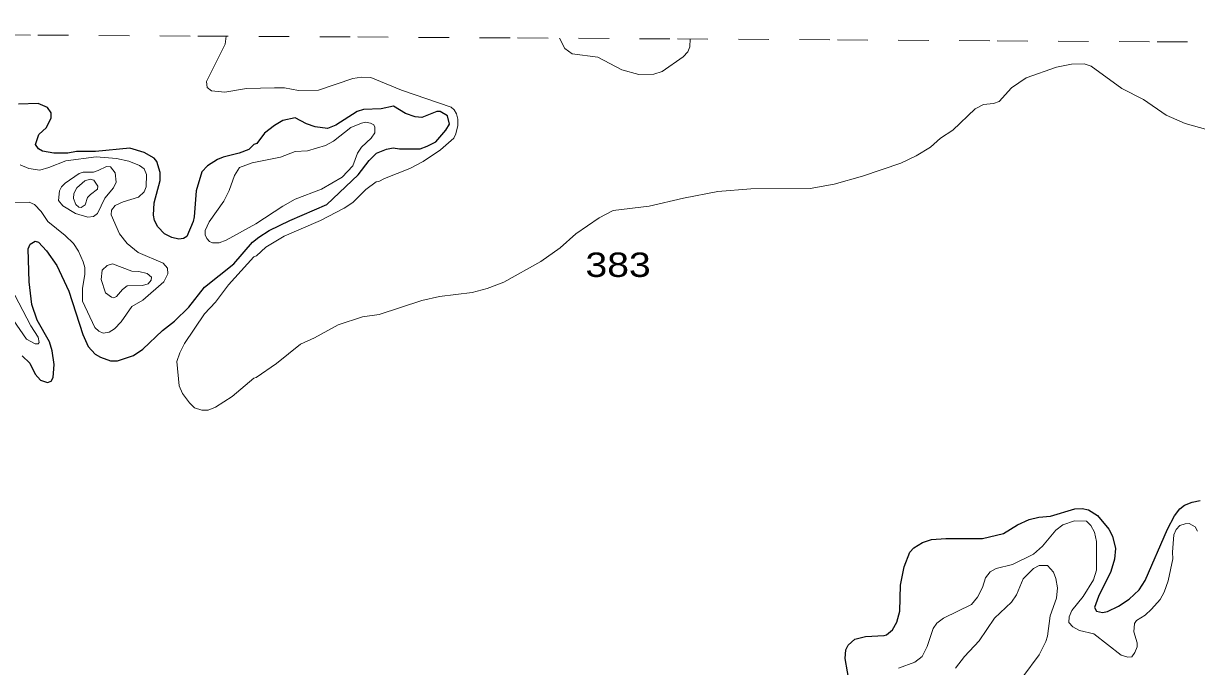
# Model space of a CAD drawing. Extents: x 577 to 602.9, y 7483.8 to 7511.6.
# Drawn here: x 589.694 to 593.545, y 7509.462 to 7511.573 of the extents above; entities that cross this region are included whole.
import ezdxf
from ezdxf.enums import TextEntityAlignment as Align

# ---------------------------------------------------------------- set-up
doc = ezdxf.new("R2010")
doc.units = 0
doc.header["$LTSCALE"] = 0.032
doc.linetypes.add('SHORT_DASHED', pattern=[2.7, 1.5, -1.2])
for name, color, linetype, lineweight in [('1', 7, 'Continuous', 25), ('2', 7, 'Continuous', 13), ('62', 7, 'SHORT_DASHED', 13)]:
    doc.layers.add(name, color=color, linetype=linetype, lineweight=lineweight)
doc.layers.add('61', color=7, linetype='Continuous')

msp = doc.modelspace()

# ---------------------------------------------------------------- linework, layer by layer
at = {"layer": '1'}
for points in [[(589.8893, 7510.5518), (589.9068, 7510.512), (589.9298, 7510.4873), (589.9473, 7510.477), (589.9799, 7510.4659), (590.003, 7510.4659), (590.0555, 7510.4834), (590.0865, 7510.5033), (590.1509, 7510.5653), (590.1906, 7510.5955), (590.2368, 7510.6416), (590.2892, 7510.7076), (590.3855, 7510.7839), (590.4467, 7510.8547), (590.4674, 7510.8714), (590.5015, 7510.8937), (590.5683, 7510.9263), (590.69, 7510.978), (590.7926, 7511.0758), (590.8292, 7511.1235), (590.853, 7511.1465), (590.8864, 7511.1601), (590.9079, 7511.1648), (590.9286, 7511.1617), (590.9961, 7511.1617), (591.02, 7511.1696), (591.0478, 7511.1847), (591.0812, 7511.2221), (591.0924, 7511.242), (591.086, 7511.2698), (591.0621, 7511.2841), (591.051, 7511.2841), (591.0017, 7511.2642), (590.9802, 7511.2666), (590.9484, 7511.277), (590.9087, 7511.3016), (590.8689, 7511.2921), (590.8109, 7511.2905), (590.7902, 7511.2833), (590.7202, 7511.2388), (590.6924, 7511.2285), (590.6518, 7511.2332), (590.624, 7511.2436), (590.5866, 7511.2634), (590.5461, 7511.2539), (590.5182, 7511.238), (590.4856, 7511.2125), (590.4602, 7511.1792), (590.4507, 7511.1752), (590.434, 7511.1593), (590.4022, 7511.1465), (590.3505, 7511.1338), (590.3314, 7511.1259), (590.2988, 7511.1052), (590.2797, 7511.0861), (590.2614, 7511.0233), (590.255, 7510.9382), (590.2511, 7510.9223), (590.2304, 7510.8738), (590.2201, 7510.8666), (590.2049, 7510.8643), (590.1811, 7510.8698), (590.1572, 7510.8826), (590.135, 7510.9056), (590.1246, 7510.9263), (590.1215, 7510.9438), (590.1238, 7510.9843), (590.1429, 7511.0575), (590.1437, 7511.0837), (590.1326, 7511.1195), (590.123, 7511.1306), (590.0912, 7511.1497), (590.0435, 7511.1632), (589.9314, 7511.1529), (589.8686, 7511.1529), (589.84, 7511.1465), (589.7946, 7511.1465), (589.7565, 7511.1537), (589.7437, 7511.1609), (589.7342, 7511.1752), (589.7453, 7511.2078), (589.77, 7511.2316), (589.7851, 7511.2626), (589.7851, 7511.2793), (589.7732, 7511.2968), (589.7422, 7511.3096), (589.6777, 7511.308)], [(589.6905, 7510.4818), (589.7159, 7510.4579), (589.7326, 7510.4213), (589.7501, 7510.4023), (589.7732, 7510.3943), (589.7859, 7510.3991), (589.7923, 7510.4102), (589.7954, 7510.4532), (589.7891, 7510.4985), (589.7795, 7510.5279), (589.7398, 7510.5987), (589.7223, 7510.6504), (589.7135, 7510.7243), (589.7096, 7510.8325), (589.7167, 7510.8484), (589.7334, 7510.8579), (589.7437, 7510.8547), (589.77, 7510.8269), (589.8042, 7510.7784), (589.8431, 7510.6941), (589.8893, 7510.5518)], [(592.5197, 7509.5641), (592.5277, 7509.5665), (592.5475, 7509.5824), (592.5611, 7509.6079), (592.5714, 7509.6437), (592.573, 7509.7295), (592.5849, 7509.7892), (592.604, 7509.8369), (592.6167, 7509.852), (592.6453, 7509.8687), (592.6748, 7509.879), (592.7217, 7509.8822), (592.8425, 7509.8822), (592.9117, 7509.8989), (592.9578, 7509.9267), (592.9952, 7509.9442), (593.0278, 7509.9522), (593.0652, 7509.9554), (593.1455, 7509.9792), (593.1702, 7509.9808), (593.19, 7509.9761), (593.2203, 7509.9578), (593.2576, 7509.9124), (593.2688, 7509.8902), (593.2791, 7509.8488), (593.2759, 7509.8138), (593.264, 7509.7741), (593.2234, 7509.6914), (593.2099, 7509.6556), (593.2163, 7509.6437), (593.2362, 7509.6389), (593.2529, 7509.6429), (593.2886, 7509.6596), (593.3236, 7509.6826), (593.357, 7509.7136), (593.3761, 7509.7439), (593.4501, 7509.9132), (593.4723, 7509.9562), (593.4906, 7509.9792), (593.5057, 7509.9912), (593.5304, 7510.0015), (593.5574, 7510.0071)], [(592.4068, 7509.4011), (592.3917, 7509.4878), (592.3941, 7509.5172), (592.4012, 7509.5315), (592.4235, 7509.5514), (592.4585, 7509.561), (592.5197, 7509.5641)]]:
    msp.add_lwpolyline(points, dxfattribs=at)
at = {"layer": '2'}
for points in [[(590.3596, 7511.5309), (590.3568, 7511.5044), (590.2956, 7511.3827), (590.2972, 7511.3628), (590.3115, 7511.3517), (590.3552, 7511.3477), (590.4268, 7511.3589), (590.519, 7511.362), (590.5509, 7511.362), (590.5978, 7511.3525), (590.663, 7511.3541), (590.7759, 7511.3923), (590.8045, 7511.3962), (590.8347, 7511.3954), (590.9357, 7511.3533), (591.0987, 7511.2976), (591.1083, 7511.2897), (591.1154, 7511.2762), (591.1202, 7511.2587), (591.1202, 7511.238), (591.1138, 7511.211), (591.1067, 7511.1966), (591.0629, 7511.1577), (591.0065, 7511.1195), (590.9628, 7511.0972), (590.8793, 7511.0639), (590.861, 7511.0535), (590.8522, 7511.0527), (590.8188, 7511.0273), (590.7751, 7510.9851), (590.7473, 7510.9668), (590.6693, 7510.9255), (590.5501, 7510.8746), (590.4896, 7510.838), (590.4594, 7510.8102), (590.4507, 7510.807), (590.368, 7510.7148), (590.325, 7510.6575), (590.2884, 7510.6193), (590.2232, 7510.5223), (590.2073, 7510.4921), (590.1978, 7510.4635), (590.2051, 7510.3835), (590.2163, 7510.3576), (590.2398, 7510.3273), (590.2558, 7510.3116), (590.2797, 7510.3029), (590.3004, 7510.3037), (590.325, 7510.3132), (590.3791, 7510.3482), (590.4507, 7510.4086), (590.4586, 7510.4102), (590.5246, 7510.4563), (590.6033, 7510.52), (590.6495, 7510.5406), (590.7274, 7510.5836), (590.8069, 7510.6098), (590.8626, 7510.617), (591.0017, 7510.6639), (591.0606, 7510.6766), (591.1671, 7510.6893), (591.2164, 7510.7028), (591.2713, 7510.7235), (591.3929, 7510.7919), (591.4558, 7510.8364), (591.5074, 7510.8826), (591.5846, 7510.935), (591.6307, 7510.9589), (591.7484, 7510.9732), (591.8605, 7510.9994), (591.9742, 7511.0209), (592.0816, 7511.0305), (592.2764, 7511.0312), (592.3559, 7511.0456), (592.4481, 7511.071), (592.5746, 7511.1139), (592.6247, 7511.1386), (592.6716, 7511.1672), (592.705, 7511.1959), (592.7455, 7511.2229), (592.8179, 7511.2929), (592.8457, 7511.3064), (592.8783, 7511.3096), (592.8974, 7511.3167), (592.938, 7511.3612), (592.9857, 7511.3946), (593.0859, 7511.4288), (593.1352, 7511.4392), (593.1765, 7511.4408), (593.1988, 7511.4328), (593.2998, 7511.3597), (593.3713, 7511.3231), (593.4453, 7511.2722), (593.5081, 7511.2444), (593.6409, 7511.207)], [(591.4536, 7511.5244), (591.4717, 7511.4909), (591.4955, 7511.4734), (591.5798, 7511.4622), (591.6585, 7511.4201), (591.7142, 7511.4058), (591.7635, 7511.4066), (591.7905, 7511.4153), (591.8597, 7511.4638), (591.8748, 7511.4797), (591.8816, 7511.496), (591.8831, 7511.5218)], [(589.6006, 7510.9851), (589.7135, 7510.9859), (589.7302, 7510.9788), (589.7525, 7510.9557), (589.7748, 7510.9223), (589.8312, 7510.877), (589.859, 7510.8507), (589.875, 7510.8253), (589.8909, 7510.7903), (589.8956, 7510.7712), (589.8964, 7510.7498), (589.8877, 7510.7028), (589.8877, 7510.6615), (589.929, 7510.5748), (589.9417, 7510.5629), (589.9561, 7510.5557), (589.9759, 7510.5597), (589.9934, 7510.5708), (590.0149, 7510.5939), (590.0507, 7510.6432), (590.0865, 7510.6647), (590.1556, 7510.7251), (590.1684, 7510.7506), (590.1668, 7510.7696), (590.1533, 7510.7863), (590.0714, 7510.8205), (590.0348, 7510.8507), (590.0093, 7510.8826), (589.9823, 7510.9446), (589.9831, 7510.9597), (589.995, 7510.9748), (590.0213, 7510.9875), (590.0722, 7511.0026), (590.0904, 7511.0201), (590.0976, 7511.036), (590.0984, 7511.0766), (590.0904, 7511.0957), (590.0753, 7511.1068), (590.0403, 7511.1203)], [(590.0403, 7511.1203), (589.9998, 7511.1299), (589.933, 7511.1346), (589.8336, 7511.1219), (589.7779, 7511.0996), (589.7477, 7511.0917), (589.7119, 7511.0965), (589.6841, 7511.1084)], [(589.6603, 7510.6003), (589.7048, 7510.5366), (589.7334, 7510.5215), (589.743, 7510.5215), (589.7461, 7510.5255), (589.7422, 7510.543), (589.7183, 7510.5804), (589.6666, 7510.6814)], [(593.5485, 7509.9065), (593.5403, 7509.9201), (593.5206, 7509.931), (593.5081, 7509.9307), (593.4898, 7509.9252), (593.4779, 7509.9116), (593.4707, 7509.8941), (593.466, 7509.8369), (593.4676, 7509.8154), (593.4517, 7509.7431), (593.4389, 7509.7057), (593.4262, 7509.6818), (593.3976, 7509.65), (593.3769, 7509.6309), (593.3483, 7509.6135), (593.3411, 7509.6031), (593.3395, 7509.5753), (593.3499, 7509.5395), (593.3499, 7509.5268), (593.3427, 7509.5085), (593.3324, 7509.4942), (593.3197, 7509.4926), (593.2974, 7509.4989), (593.2083, 7509.5689), (593.1606, 7509.5801), (593.1391, 7509.592), (593.1264, 7509.6063), (593.1272, 7509.6254), (593.136, 7509.6453), (593.1725, 7509.6922), (593.2067, 7509.747), (593.2163, 7509.7781), (593.2163, 7509.8719), (593.2099, 7509.9029), (593.198, 7509.9244), (593.1837, 7509.9395), (593.1447, 7509.9403), (593.1065, 7509.9267), (593.0827, 7509.9093), (593.039, 7509.8568), (593.0095, 7509.8305), (592.9411, 7509.7971), (592.8879, 7509.7836), (592.868, 7509.7725), (592.8529, 7509.7534), (592.8425, 7509.7216), (592.8266, 7509.6898), (592.8068, 7509.6659), (592.7145, 7509.6206), (592.6931, 7509.6039), (592.6811, 7509.5864), (592.6612, 7509.5276), (592.6445, 7509.495), (592.6207, 7509.4767), (592.5666, 7509.456)], [(592.7535, 7509.456), (592.7837, 7509.495), (592.8314, 7509.5467), (592.8815, 7509.6206), (592.938, 7509.6731), (592.9539, 7509.6969), (592.9761, 7509.7502), (593.0103, 7509.7836), (593.0286, 7509.794), (593.0557, 7509.7932), (593.0755, 7509.7717), (593.0835, 7509.751), (593.0891, 7509.72), (593.0851, 7509.6866), (593.0644, 7509.6278), (593.0557, 7509.5618), (593.0501, 7509.5443), (593.0286, 7509.5005), (592.9753, 7509.4282)]]:
    msp.add_lwpolyline(points, dxfattribs=at)
for points in [[(590.3147, 7510.8531), (590.3369, 7510.8523), (590.36, 7510.8619), (590.457, 7510.9152), (590.5453, 7510.9732), (590.5858, 7510.9955), (590.6733, 7511.0289), (590.7409, 7511.0678), (590.7751, 7511.106), (590.791, 7511.1465), (590.8037, 7511.1664), (590.8355, 7511.1959), (590.8482, 7511.2141), (590.8482, 7511.2324), (590.8443, 7511.2396), (590.8339, 7511.2459), (590.8188, 7511.2483), (590.8037, 7511.2459), (590.7695, 7511.2308), (590.7123, 7511.1863), (590.686, 7511.172), (590.6264, 7511.1545), (590.5858, 7511.1529), (590.5381, 7511.1338), (590.4451, 7511.1155), (590.4037, 7511.1004), (590.387, 7511.0734), (590.3696, 7511.0241), (590.3521, 7510.9891), (590.3043, 7510.9215), (590.2908, 7510.8929), (590.2908, 7510.8794), (590.2964, 7510.8674), (590.3051, 7510.8571)], [(589.9402, 7511.0901), (589.9672, 7511.1028), (589.9807, 7511.102), (589.9958, 7511.0829), (589.999, 7511.0519), (589.9895, 7511.0328), (589.9616, 7510.9994), (589.9378, 7510.9493), (589.9243, 7510.939), (589.906, 7510.9374), (589.8654, 7510.9493), (589.8241, 7510.974), (589.8097, 7510.9915), (589.8129, 7511.0233), (589.8193, 7511.036), (589.8312, 7511.0487), (589.8773, 7511.0806), (589.8901, 7511.0845), (589.9243, 7511.0845)], [(589.9147, 7511.0114), (589.9378, 7511.0289), (589.9386, 7511.0392), (589.925, 7511.0583), (589.9139, 7511.0615), (589.8964, 7511.0567), (589.8694, 7511.0336), (589.8598, 7511.0146), (589.859, 7510.9986), (589.8662, 7510.978), (589.8757, 7510.97), (589.8837, 7510.9692), (589.8972, 7510.9772), (589.9044, 7511.001)], [(589.9871, 7510.7839), (590.0507, 7510.7593), (590.0729, 7510.7585), (590.1, 7510.7521), (590.1143, 7510.7402), (590.1135, 7510.7299), (590.104, 7510.7179), (590.0849, 7510.7124), (590.0348, 7510.7116), (590.0197, 7510.6997), (589.9998, 7510.6766), (589.991, 7510.6726), (589.9839, 7510.6742), (589.964, 7510.6885), (589.9497, 7510.7323), (589.9529, 7510.7633), (589.9696, 7510.7784)]]:
    msp.add_lwpolyline(points, close=True, dxfattribs=at)
at = {"layer": '62'}
msp.add_lwpolyline([(582.9191, 7511.5728), (583.444, 7511.5699), (583.9688, 7511.5671), (584.4936, 7511.5642), (585.0185, 7511.5613), (585.5433, 7511.5584), (586.0681, 7511.5555), (586.5929, 7511.5525), (587.1178, 7511.5496), (587.6426, 7511.5466), (588.1675, 7511.5436), (588.6923, 7511.5406), (589.2171, 7511.5376), (589.742, 7511.5345), (590.2668, 7511.5314), (590.7916, 7511.5284), (591.3165, 7511.5252), (591.8413, 7511.5221), (592.3661, 7511.519), (592.891, 7511.5158), (593.4158, 7511.5127), (593.9407, 7511.5095)], dxfattribs=at)

# ---------------------------------------------------------------- texts
at = {"layer": '61', "width": 1.2}
msp.add_text('383', height=0.08, dxfattribs=at).set_placement((591.6463, 7510.7408), align=Align.CENTER)

doc.saveas('drawing.dxf')
